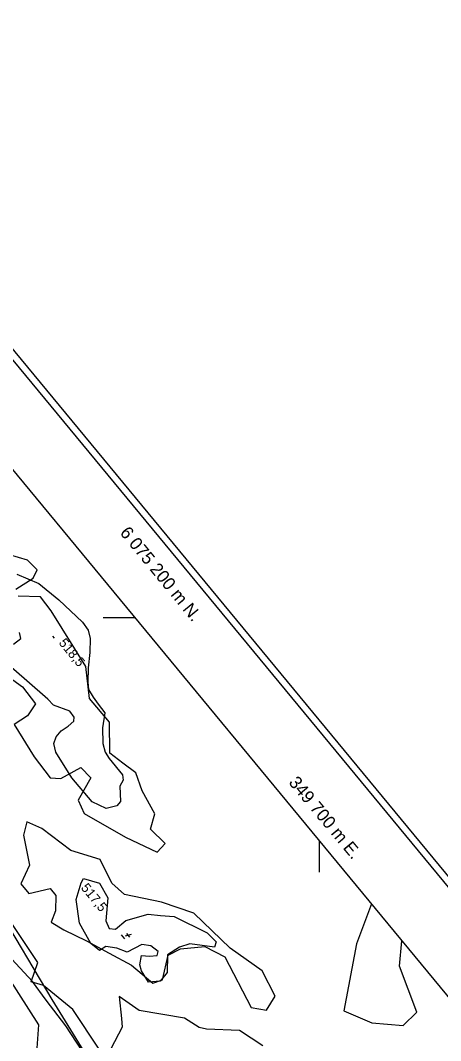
# Model space of a CAD drawing. Extents: x 347312 to 350503, y 6073086 to 6076432.
# Drawn here: x 349605.7 to 349738.3, y 6075066.4 to 6075388.4 of the extents above; entities that cross this region are included whole.
import ezdxf

# ---------------------------------------------------------------- set-up
doc = ezdxf.new("R2010")
doc.units = 0
for name, color, linetype in [('Level 2', 7, 'Continuous'), ('Level 3', 7, 'Continuous'), ('Level 37', 7, 'Continuous'), ('Level 4', 7, 'Continuous'), ('Level 44', 7, 'Continuous'), ('Level 60', 7, 'Continuous'), ('Level 61', 7, 'Continuous')]:
    doc.layers.add(name, color=color, linetype=linetype)

msp = doc.modelspace()

# ---------------------------------------------------------------- linework, layer by layer
at = {"layer": 'Level 2'}
for points in [[(349604.54, 6075213.59), (349611.51, 6075210.74), (349617.84, 6075205.59), (349625.34, 6075198.49), (349627.09, 6075196.02), (349627.72, 6075193.37), (349627.58, 6075188.93)], [(349603.49, 6075191.53), (349605.79, 6075193.39), (349605.37, 6075195.24)], [(349627.58, 6075188.93), (349627.08, 6075184.03), (349626.97, 6075179.54), (349627.22, 6075177.26), (349628.69, 6075174.78), (349630.22, 6075172.58), (349632.36, 6075169.84), (349631.66, 6075165.16), (349631.68, 6075160.18), (349632.43, 6075157.48), (349633.77, 6075155.51), (349637.95, 6075150.32), (349638.09, 6075148.62), (349637.1, 6075146.73), (349637.34, 6075141.94), (349636.16, 6075140.56), (349632.76, 6075139.67), (349628.32, 6075141.84), (349621.97, 6075149.35), (349616.86, 6075157.46), (349616.24, 6075160.2), (349616.95, 6075162.31), (349618.59, 6075164.23), (349620.81, 6075165.64), (349622.54, 6075167.25), (349622.69, 6075168.51), (349621.34, 6075170.41), (349616.18, 6075172.27), (349614.37, 6075174.16), (349607.7, 6075179.99), (349602.02, 6075184.9)], [(349625.22, 6075063.2), (349620.06, 6075071.08), (349613.85, 6075079.21), (349609.57, 6075085.05), (349598.9, 6075096.46), (349594.28, 6075102.25), (349592.06, 6075105.89), (349589.24, 6075110.25), (349582.49, 6075119.85), (349576.81, 6075126.11), (349571.94, 6075132.46), (349564.78, 6075140.21), (349558.8, 6075147.91), (349554.28, 6075155.02), (349552.41, 6075157.16), (349550.62, 6075157.77), (349547.78, 6075157.66), (349546.05, 6075158.55), (349540.88, 6075167.25)]]:
    msp.add_lwpolyline(points, dxfattribs=at)
at = {"layer": 'Level 3'}
for p, q in [((349615.83, 6075194.11), (349616.34, 6075193.49)), ((349637.52, 6075099.77), (349638.54, 6075098.53)), ((349640.62, 6075099.94), (349638.79, 6075099.39)), ((349639.2, 6075100.25), (349640.19, 6075099.04))]:
    msp.add_line(p, q, dxfattribs=at)
at = {"layer": 'Level 37'}
msp.add_lwpolyline([(349636.23, 6075046.12), (349615.69, 6075079.37), (349598.23, 6075108.69), (349592.96, 6075105.91), (349580.98, 6075125.99), (349566.24, 6075149.37), (349547.65, 6075180.79), (349528.46, 6075211.86), (349509.81, 6075242.39), (349492.18, 6075271.71), (349497.22, 6075274.53), (349477.61, 6075308.05), (349471.31, 6075319.03), (349431.44, 6075385.01)], dxfattribs=at)
at = {"layer": 'Level 4'}
msp.add_lwpolyline([(349627.91, 6075097.13), (349624.37, 6075103.52), (349623.3, 6075110.93), (349624.91, 6075116.21), (349625.6, 6075117.55), (349630.71, 6075116.11), (349633.25, 6075111.45), (349632.63, 6075104.27), (349633.73, 6075101.87), (349635.75, 6075101.61), (349639.02, 6075104.36), (349646.07, 6075106.36), (349649.88, 6075105.94), (349654.19, 6075105.64), (349664.7, 6075100.44), (349667.48, 6075097.65), (349667, 6075095.89), (349659.16, 6075096.99), (349655.96, 6075095.96), (349652.14, 6075093.51), (349651.98, 6075087.94), (349649.78, 6075085.18), (349646.15, 6075084.84), (349643.92, 6075088.41), (349643.36, 6075090.34), (349643.94, 6075093.25), (349646.46, 6075093.11), (349648.85, 6075093.31), (349649.2, 6075094.51), (349646.91, 6075096.35), (349644, 6075096.77), (349639.45, 6075094.3), (349636.12, 6075095.58), (349632.65, 6075096.14), (349630.66, 6075094.92), (349627.91, 6075097.13)], dxfattribs=at)
at = {"layer": 'Level 44'}
for points in [[(349604.23, 6075208.87), (349609.78, 6075212.33), (349611, 6075215.03), (349607.98, 6075218.11), (349602.22, 6075219.78)], [(349592.81, 6075187.89), (349606.4, 6075178.1), (349610.44, 6075172.71), (349607.99, 6075168.98), (349603.73, 6075166.15), (349610.06, 6075156.03), (349615.14, 6075149.4), (349618.48, 6075149.19), (349624.81, 6075152.68), (349627.88, 6075149.37), (349623.94, 6075142.29), (349625.79, 6075138.09), (349638.9, 6075130.68), (349648.88, 6075125.93), (349651.41, 6075128.66), (349646.73, 6075133.19), (349648.13, 6075138), (349644.18, 6075145.26), (349642.14, 6075150.95), (349638.04, 6075153.96), (349633.9, 6075157.1), (349633.79, 6075166.92), (349627.56, 6075174.39), (349626.39, 6075184.47), (349615.46, 6075202.09), (349612.07, 6075206.52), (349605.03, 6075206.66)], [(349616.76, 6075107.36), (349615.39, 6075103.78), (349619.44, 6075101.45), (349626.59, 6075097.94), (349633.77, 6075094.02), (349640.72, 6075090.21), (349647.51, 6075084.6), (349650.54, 6075085.65), (349652.37, 6075093.36), (349656.22, 6075095.4), (349663.89, 6075096.12), (349670.23, 6075092.85), (349678.56, 6075076.94), (349683.38, 6075076.02), (349686.14, 6075080.45), (349682.02, 6075088.44), (349671.95, 6075095.65), (349660.4, 6075106.61), (349650.24, 6075110.14), (349638.58, 6075112.57), (349634.56, 6075116.13), (349630.87, 6075123.61), (349621.61, 6075126.41), (349612.47, 6075133.39), (349607.74, 6075135.45), (349606.72, 6075131.26), (349608.6, 6075121.81), (349605.88, 6075115.88), (349608.4, 6075112.86), (349615.08, 6075114.41), (349616.86, 6075112.28), (349616.76, 6075107.36)], [(349630.51, 6075063.75), (349622.28, 6075076.29), (349612.96, 6075083.84), (349609.13, 6075085), (349611.22, 6075091.13), (349601.28, 6075105.88), (349592.5, 6075106.5), (349588.3, 6075113.63), (349579.05, 6075128.15), (349573.98, 6075126.3), (349571.44, 6075116.75), (349578.5, 6075112.87), (349582.29, 6075108.27), (349583.48, 6075101.64), (349597.31, 6075095.16), (349601.94, 6075086.22), (349611.36, 6075071.38), (349610.76, 6075062.58)], [(349716.5, 6075109.64), (349711.79, 6075097.01), (349707.78, 6075075.88), (349716.67, 6075072.06), (349726.55, 6075071.19), (349730.85, 6075075.4), (349725.37, 6075089.9), (349726.14, 6075097.96)], [(349682.25, 6075064.76), (349674.91, 6075069.59), (349664.49, 6075070.02), (349662.17, 6075070.63), (349657.52, 6075073.5), (349643.18, 6075075.92), (349636.87, 6075080.41), (349637.64, 6075073.37), (349637.82, 6075070.65), (349634.2, 6075063.84)]]:
    msp.add_lwpolyline(points, dxfattribs=at)
at = {"layer": 'Level 60'}
for p, q in [((349631.83, 6075200), (349641.83, 6075200)), ((349700, 6075129.6), (349700, 6075119.6))]:
    msp.add_line(p, q, dxfattribs=at)
msp.add_lwpolyline([(350502.67, 6074196.28), (348655.35, 6076431.86)], dxfattribs=at)
for points in [[(349159.76, 6073089.49), (347315.28, 6075321.63), (348655.04, 6076428.72), (350499.52, 6074196.58)], [(348779.44, 6073584.28), (350085.28, 6074663.34), (348652.09, 6076397.74), (347346.25, 6075318.68)]]:
    msp.add_lwpolyline(points, close=True, dxfattribs=at)

# ---------------------------------------------------------------- texts
at = {"layer": 'Level 3'}
for s, rotation, p in [('518,5', 309.5679, (349617.64, 6075191.87)), ('  517,5', 309.5179, (349623.22, 6075116.28))]:
    msp.add_text(s, height=3, rotation=rotation, dxfattribs=at).set_placement(p)
at = {"layer": 'Level 61'}
for s, rotation, p in [('6 075 200 m N.', 309.3644, (349636.91, 6075226.63)), ('349 700 m E. ', 309.813, (349690.18, 6075147.78))]:
    msp.add_text(s, height=4, rotation=rotation, dxfattribs=at).set_placement(p)

doc.saveas('drawing.dxf')
